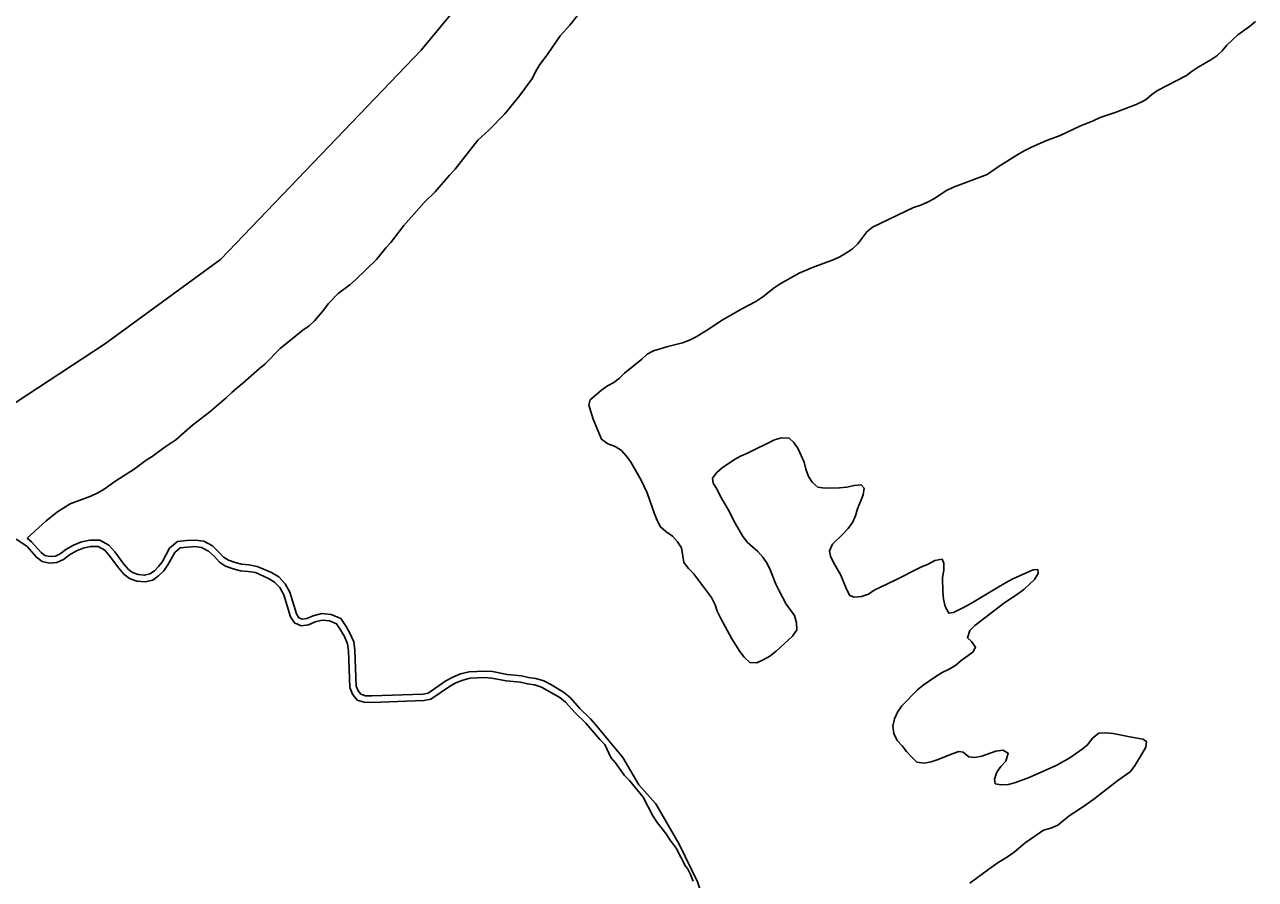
# Model space of a CAD drawing. Extents: x 2290055 to 2389491, y 66597 to 237875.
# Drawn here: x 2337910 to 2340552, y 225156 to 226991 of the extents above; entities that cross this region are included whole.
import ezdxf

# ---------------------------------------------------------------- set-up
doc = ezdxf.new("R2010")
doc.units = 0
for name, color, linetype in [('Exist Boundary Political CountyLine', 7, 'Continuous'), ('Exist Hydrographic Pond Under 1500 Sq Ft', 7, 'Continuous'), ('Exist Hydrographic River Shore', 7, 'Continuous')]:
    doc.layers.add(name, color=color, linetype=linetype)

msp = doc.modelspace()

# ---------------------------------------------------------------- linework, layer by layer
at = {"layer": 'Exist Boundary Political CountyLine'}
msp.add_lwpolyline([(2339259.3, 227538), (2338761, 226936), (2338330.6, 226486.8), (2338081.7, 226304.9), (2337580.5, 225976.9), (2337211.2, 225804.2), (2336750.3, 225619.9)], dxfattribs=at)
at = {"layer": 'Exist Hydrographic Pond Under 1500 Sq Ft'}
for points in [[(2340552, 226997.8), (2340539.7, 226987), (2340514.5, 226968.9), (2340490.7, 226946.8), (2340481, 226935), (2340469.5, 226924.1), (2340456.2, 226915.3), (2340429.2, 226900.1)], [(2340429.2, 226900.1), (2340416.2, 226891.5), (2340404, 226881.9), (2340342.2, 226849.4), (2340329.7, 226840.8), (2340318.2, 226830.9), (2340311, 226826.9), (2340296, 226819.9), (2340251.2, 226802.6), (2340219, 226791.9), (2340203.7, 226784.5), (2340175, 226773.1), (2340133, 226752.9), (2340102, 226741.4), (2340071.7, 226727.7), (2340056, 226720.3), (2340042.2, 226712.6), (2340000, 226685.7), (2339976.5, 226669.6), (2339904, 226642.2), (2339889, 226635.3), (2339861.7, 226617.4), (2339848, 226610), (2339833.7, 226603.8), (2339818, 226598.3), (2339730, 226556.5), (2339718.2, 226546.1), (2339698.7, 226520.4), (2339687.2, 226510), (2339674.5, 226501.2), (2339660, 226492.9), (2339646, 226486.2), (2339601, 226469.6), (2339573, 226457.3), (2339531.7, 226434.6), (2339519.2, 226426), (2339494.7, 226406.5), (2339479.7, 226397.1), (2339451.2, 226381.8), (2339406.2, 226355.8), (2339379.2, 226337.9), (2339351.5, 226320.8), (2339337.2, 226313.7), (2339322, 226308), (2339290.7, 226300), (2339260.2, 226290.6), (2339246.7, 226283.4), (2339235, 226273), (2339197.5, 226243), (2339187, 226232), (2339174.5, 226222.9), (2339161, 226215.7), (2339148.7, 226206.6), (2339124, 226185.5)], [(2339124, 226185.5), (2339121, 226174.4), (2339130.5, 226144.2), (2339148.7, 226101), (2339162, 226090.9), (2339178, 226085.8), (2339191.2, 226077), (2339201.5, 226065.2), (2339210.5, 226053), (2339233.5, 226013.1), (2339246.7, 225985.9), (2339262, 225941.2), (2339268, 225926.3), (2339275, 225912.8), (2339286.7, 225902.8), (2339300.5, 225893.2), (2339311.5, 225880.6), (2339320, 225867.7), (2339325.2, 225836.4), (2339335.2, 225823.6), (2339346.2, 225812.6), (2339384.2, 225761.3), (2339392, 225745.8), (2339397, 225731.7), (2339404.5, 225716.3), (2339428, 225672.9), (2339445.5, 225645.7), (2339454.7, 225633.4), (2339466.5, 225621.9), (2339481.7, 225621.3), (2339495.5, 225627.5), (2339509.7, 225635.3), (2339523, 225645.9), (2339558.7, 225678.5), (2339567.5, 225691.6), (2339567, 225707.2), (2339562.5, 225722.7), (2339544.5, 225747), (2339529.5, 225775.4), (2339522.7, 225790.1), (2339511, 225819.4), (2339504, 225834), (2339495, 225847.9), (2339484, 225860), (2339461.2, 225880.4), (2339451.2, 225893.7), (2339435, 225920.9), (2339420, 225950.1), (2339403.5, 225978.2), (2339396.5, 225993.1), (2339388, 226007), (2339386.5, 226017.8), (2339396, 226029.6), (2339407.7, 226039.9), (2339433.5, 226057.3), (2339446.7, 226064.6), (2339461.5, 226071), (2339519.5, 226099.5), (2339534.5, 226104), (2339551, 226103.4), (2339561.5, 226094.1), (2339570.2, 226080.6), (2339583.5, 226052.2), (2339587, 226036.9), (2339592.7, 226021.2), (2339600.7, 226008.6), (2339612.5, 225997.9), (2339628, 225995.8), (2339659.5, 225997), (2339675.2, 225998.2), (2339690.5, 226001.8), (2339705.7, 226003), (2339712.2, 225995.9), (2339710.2, 225981.8), (2339698.2, 225951.5), (2339693.7, 225936.9), (2339687.2, 225922.5), (2339677.5, 225909.2), (2339666.7, 225897.2), (2339644, 225875.5), (2339638, 225861.4), (2339639.7, 225850.3), (2339646.5, 225836.5), (2339662.2, 225809.1), (2339674.2, 225779.3), (2339681.2, 225765.8), (2339690.7, 225762), (2339706.5, 225763.4), (2339721.2, 225768.7), (2339734, 225776.9), (2339777.5, 225797.8), (2339833.5, 225826.4), (2339849.5, 225833.2), (2339864, 225840.6), (2339879.5, 225843.4), (2339883.5, 225835.3), (2339883, 225820.1), (2339880.7, 225804.3), (2339881.2, 225773.9), (2339882.5, 225757.5)], [(2339882.5, 225757.5), (2339886, 225741.8), (2339894, 225727.6), (2339904, 225729.4), (2339931.5, 225743), (2339946.5, 225751), (2340000, 225783.2), (2340017, 225793.9), (2340031.2, 225801.1), (2340075, 225820.8), (2340085.2, 225821.2), (2340085.7, 225812.9), (2340077.7, 225800.2), (2340055, 225778.4), (2340041.5, 225768.6), (2340014.2, 225750.9), (2339950, 225701.4), (2339939.2, 225690.5), (2339934, 225675.1), (2339942.5, 225667.1), (2339951.5, 225654.8), (2339945.5, 225644), (2339920.7, 225625.9), (2339909, 225616.3), (2339894.5, 225607.7), (2339879.5, 225600.5), (2339866, 225592), (2339839, 225573), (2339826.7, 225562.9), (2339792.7, 225528.7), (2339783.5, 225515.2), (2339777, 225501), (2339773.7, 225485), (2339776, 225469.2), (2339783, 225454.3), (2339794, 225442.8), (2339803.2, 225431), (2339814, 225419.1), (2339825, 225407.9), (2339840.7, 225405.4), (2339855.7, 225408.7), (2339871, 225413.3), (2339901, 225426), (2339915.2, 225431.1), (2339924.7, 225429.2), (2339937, 225419.3), (2339949.5, 225417.6), (2339965, 225420.6), (2339995, 225431.2), (2340010, 225433.4), (2340021.5, 225426.9), (2340016.5, 225410.2), (2340005.7, 225398.6), (2339997, 225386.3), (2339992, 225371.7), (2339993.7, 225361.6), (2340006, 225359), (2340021.7, 225359.6), (2340037.2, 225364.2), (2340066.2, 225375), (2340126, 225401.7), (2340154, 225417.1), (2340180.2, 225436), (2340192.5, 225446), (2340202.7, 225459.3), (2340215.7, 225470.3), (2340231.2, 225471.1), (2340247, 225469.3), (2340279.2, 225462.8), (2340310.5, 225457.6), (2340318, 225452.1), (2340316.5, 225440.4), (2340309.2, 225426.4), (2340292.7, 225399.4), (2340283, 225387.1), (2340256.5, 225368.2), (2340205.2, 225328.5), (2340179, 225309.8), (2340152, 225292.9), (2340127.7, 225272.7), (2340113, 225266.3), (2340097, 225262.1), (2340057.7, 225234.4), (2340034.5, 225214.4), (2340020.2, 225204.7), (2340000, 225192.4)], [(2340000, 225192.4), (2339979.7, 225178.5), (2339939.2, 225148)]]:
    msp.add_lwpolyline(points, dxfattribs=at)
at = {"layer": 'Exist Hydrographic River Shore'}
for points in [[(2338458.5, 226295.7), (2338507.5, 226335.5), (2338521, 226344.8), (2338532.5, 226355.5), (2338552.2, 226378.6), (2338561.7, 226391.4), (2338583, 226413.7), (2338608, 226432.8), (2338620.5, 226443.5), (2338665.5, 226486.7), (2338685.5, 226511.8), (2338696, 226523.7), (2338724, 226560.1), (2338767.7, 226609.1), (2338791, 226632.2), (2338822, 226668.2), (2338834, 226680.6), (2338883.2, 226743.1), (2338906.5, 226764.5), (2338940.7, 226799.8), (2338950.7, 226811.6), (2338972, 226838), (2339000, 226876.2), (2339006.7, 226889.9), (2339014.7, 226903.6), (2339033.2, 226928.6), (2339059.5, 226967.2), (2339080.7, 226989.7), (2339100, 227014)], [(2337915.5, 225888.8), (2337956, 225925.6), (2337980.5, 225945), (2338008, 225962.2), (2338052.2, 225978.7), (2338067, 225985.8), (2338080.5, 225993.6), (2338105.5, 226011.7), (2338145.2, 226036.6), (2338171.2, 226055.9), (2338184, 226063.9), (2338209, 226082.6), (2338234.5, 226100), (2338270.2, 226131.3), (2338307.5, 226159.9), (2338343, 226190.2), (2338354.5, 226201.7), (2338366, 226211.7), (2338378.7, 226221.5), (2338414, 226252.8), (2338426, 226262.2), (2338458.5, 226295.7)], [(2337892, 225886.6), (2337910.7, 225874.4), (2337915.2, 225870.5), (2337935.5, 225847.6), (2337947.5, 225838.3), (2337963.5, 225835.2), (2337979.5, 225836.3), (2337993.7, 225842.9), (2338006.5, 225852.8), (2338021.2, 225861.2), (2338036, 225867.4), (2338051.7, 225870.5), (2338068, 225870.5), (2338082, 225862.8), (2338092.5, 225850.9), (2338112, 225824.2), (2338123, 225811.6), (2338135, 225802.2), (2338151, 225796.7), (2338168.5, 225794.9)], [(2339134.7, 225489.4), (2339125, 225501.2), (2339101.7, 225523.2), (2339081, 225546.7), (2339067, 225558.1), (2339039.5, 225574.4), (2339024.5, 225582.2), (2339007.2, 225587.4), (2338991.7, 225589.5), (2338976.5, 225593.2), (2338945.7, 225596.2), (2338914.5, 225602.4), (2338897.5, 225603.4), (2338864.2, 225602), (2338846, 225597.3), (2338829.5, 225590.6), (2338814.5, 225582.2), (2338776.2, 225556.3), (2338765.2, 225554), (2338655, 225550.2), (2338641.5, 225550.5), (2338632, 225553.5), (2338626, 225560.9), (2338621.7, 225571), (2338619.2, 225648.4), (2338616.5, 225665.9), (2338609, 225683.5), (2338600, 225699.2), (2338589, 225716.2), (2338568.2, 225724.8), (2338548, 225727.1), (2338529.2, 225722), (2338515.7, 225716), (2338506, 225714.6), (2338498.7, 225717.8), (2338493.5, 225726), (2338479.2, 225772.8), (2338469.2, 225791), (2338455.5, 225805.4), (2338440.2, 225814.8), (2338409.5, 225828.2), (2338391.5, 225831.4), (2338375.7, 225832.7), (2338362, 225836.3), (2338347.7, 225841.2), (2338337.2, 225848.1), (2338327.2, 225859), (2338313, 225872), (2338294.5, 225882), (2338276, 225884.6), (2338258, 225883.9), (2338238, 225881.8), (2338221, 225867), (2338206, 225838.9), (2338197.7, 225827.6), (2338188.7, 225818.5), (2338179, 225811.9), (2338167.5, 225809.1), (2338154, 225810.5), (2338141.7, 225814.7), (2338132.7, 225821.8), (2338123, 225832.9), (2338103.5, 225859.7), (2338091, 225873.9), (2338071.5, 225884.5), (2338050.2, 225884.5), (2338032, 225880.9), (2338015, 225873.8), (2337998.7, 225864.5), (2337986.5, 225854.9), (2337976, 225850.1), (2337964.2, 225849.3), (2337953.5, 225851.4), (2337945.5, 225857.7), (2337925, 225880.6), (2337915.5, 225888.8)], [(2338168.5, 225794.9), (2338185, 225798.9), (2338197.7, 225807.7), (2338208.5, 225818.5), (2338217.7, 225831.3), (2338232.2, 225858.2), (2338243.7, 225868.3), (2338275.2, 225870.6), (2338290, 225868.5), (2338305, 225860.5), (2338317.5, 225849.1), (2338328, 225837.4), (2338341.5, 225828.5), (2338358, 225822.9), (2338373.2, 225818.9), (2338389.7, 225817.5), (2338405.5, 225814.7), (2338433.7, 225802.3), (2338446.7, 225794.4), (2338458, 225782.6), (2338466.5, 225767.3), (2338481, 225719.9), (2338489.2, 225706.7), (2338504, 225700.2), (2338519.5, 225702.4), (2338534, 225708.8), (2338549, 225712.9), (2338564.7, 225711.1), (2338579.5, 225704.9), (2338588.2, 225691.9), (2338596.5, 225677.3), (2338603, 225662), (2338605.2, 225646.9), (2338608, 225567.9), (2338613.7, 225553.6), (2338624, 225541.3), (2338639.2, 225536.6), (2338655, 225536.2), (2338767, 225540), (2338782, 225543.2), (2338822, 225570.2), (2338835.7, 225578), (2338850.5, 225584), (2338866.2, 225588.1), (2338897.5, 225589.4), (2338912.7, 225588.5), (2338943.5, 225582.4), (2338974.2, 225579.3), (2338989.2, 225575.7), (2339004.2, 225573.7), (2339019.2, 225569.2), (2339059, 225546.5), (2339071.2, 225536.5), (2339091.7, 225513.5), (2339114.5, 225491.7), (2339145, 225456.7), (2339155.5, 225445.8), (2339168.5, 225418.1), (2339178.5, 225406.2), (2339196.7, 225380.1), (2339208.5, 225368.7), (2339237.7, 225332.8), (2339258.5, 225292.7), (2339268, 225278.6), (2339287.5, 225253.8), (2339295.7, 225240.7), (2339308.5, 225223.3), (2339329, 225184.8), (2339333, 225179.7), (2339339.5, 225166.9), (2339345.2, 225152.4)], [(2339134.7, 225489.4), (2339194.4, 225418.2), (2339228.2, 225359.5), (2339264.9, 225318.4), (2339314.8, 225231.8), (2339354.4, 225151), (2339385.2, 225058.6), (2339391.1, 225004.3), (2339436.6, 224908.9), (2339684, 224359.1)]]:
    msp.add_lwpolyline(points, dxfattribs=at)

doc.saveas('drawing.dxf')
